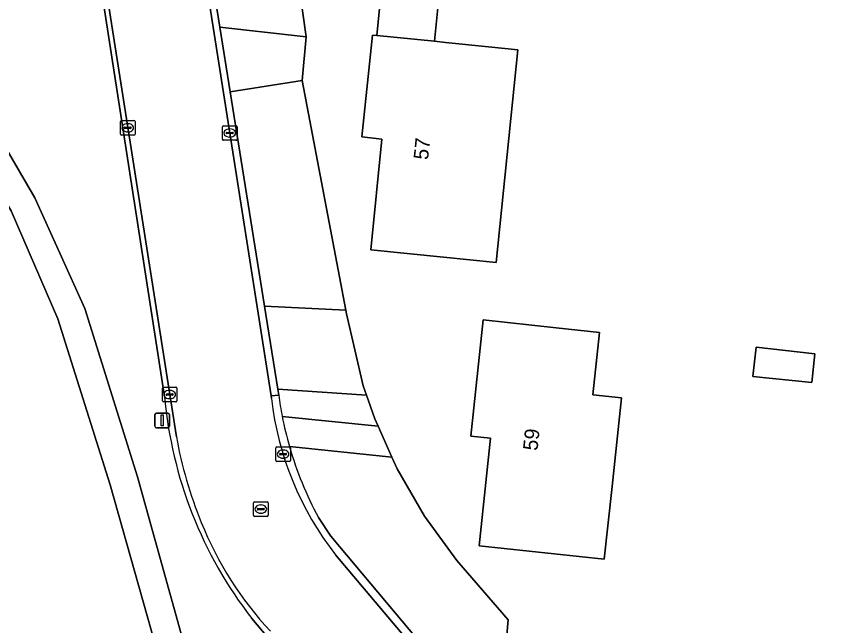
# Model space of a CAD drawing. Extents: x 162156 to 163172, y 378995 to 380779.
# Drawn here: x 162628.1 to 162684.1, y 380259.3 to 380301 of the extents above; entities that cross this region are included whole.
import ezdxf

# ---------------------------------------------------------------- set-up
doc = ezdxf.new("R2010")
doc.units = 0
for name, color, linetype in [('IMGEO_Erf', 7, 'Continuous'), ('IMGEO_Groenvoorziening', 7, 'Continuous'), ('IMGEO_Kolk', 7, 'Continuous'), ('IMGEO_Lichtmast', 7, 'Continuous'), ('IMGEO_Naaldbos', 7, 'Continuous'), ('IMGEO_Pand', 7, 'Continuous'), ('IMGEO_Pand_nummerreeks', 7, 'Continuous'), ('IMGEO_Rijbaan_lokaal_gesloten', 7, 'Continuous'), ('IMGEO_Rioolput', 7, 'Continuous'), ('IMGEO_Voetpad_halfverhard', 7, 'Continuous'), ('IMGEO_Voetpad_open', 7, 'Continuous')]:
    doc.layers.add(name, color=color, linetype=linetype)

msp = doc.modelspace()

# ---------------------------------------------------------------- linework, layer by layer
at = {"layer": 'IMGEO_Erf'}
for points in [[(162641.57, 380341.12), (162644.707, 380322.347), (162645.784, 380314.752), (162646.759, 380307.877), (162646.972, 380306.371), (162647.938, 380299.554), (162647.653, 380296.583), (162650.637, 380280.873), (162650.681, 380280.639), (162651.833, 380275.721), (162652.053, 380275.087), (162652.616, 380273.466), (162652.846, 380272.951), (162653.786, 380270.846), (162654.143, 380270.048), (162656.019, 380266.808), (162658.223, 380263.782), (162661.744, 380259.725), (162661.393, 380255.882)], [(162657.097, 380303.149), (162656.701, 380299.25), (162657.467, 380299.172), (162660.397, 380298.875), (162662.397, 380298.672), (162662.034, 380295.085), (162660.926, 380284.14), (162657.321, 380284.505), (162652.346, 380285.009), (162653.112, 380292.574), (162651.739, 380292.713), (162652.457, 380299.68), (162652.757, 380299.65), (162653.155, 380303.576)]]:
    msp.add_lwpolyline(points, dxfattribs=at)
for points in [[(162669.484, 380274.889), (162668.837, 380268.837), (162668.306, 380263.865), (162659.749, 380264.78), (162660.536, 380272.14), (162659.182, 380272.285), (162660.031, 380280.218), (162665.025, 380279.684), (162667.976, 380279.369), (162667.519, 380275.099)], [(162682.698, 380277.894), (162682.485, 380275.941), (162678.467, 380276.358), (162678.687, 380278.346)]]:
    msp.add_lwpolyline(points, close=True, dxfattribs=at)
at = {"layer": 'IMGEO_Groenvoorziening'}
for points in [[(162646.972, 380306.371), (162640.948, 380307.056), (162642.043, 380300.207), (162647.938, 380299.554)], [(162647.653, 380296.583), (162642.746, 380295.806), (162645.086, 380281.164), (162650.637, 380280.873)]]:
    msp.add_lwpolyline(points, close=True, dxfattribs=at)
for points in [[(162652.053, 380275.087), (162645.992, 380275.495), (162646.058, 380275.079)], [(162646.297, 380273.626), (162652.846, 380272.951), (162652.616, 380273.466), (162652.053, 380275.087)], [(162661.744, 380259.725), (162658.223, 380263.782), (162656.019, 380266.808), (162654.143, 380270.048), (162653.786, 380270.846), (162646.794, 380271.569)], [(162648.772, 380266.723), (162649.627, 380265.441), (162662.58, 380250), (162672.17, 380238.569), (162674.715, 380240.778), (162661.393, 380255.882), (162661.744, 380259.725)]]:
    msp.add_lwpolyline(points, dxfattribs=at)
for centre, radius, start, end in [((162671.393, 380278.5), 25.565, 187.6905, 190.9911), ((162670.213, 380278.301), 24.368, 196.0385, 208.3692)]:
    msp.add_arc(centre, radius, start, end, dxfattribs=at)
at = {"layer": 'IMGEO_Kolk'}
for p, q in [((162635.315, 380293.843), (162636.167, 380293.843)), ((162635.24, 380292.917), (162635.24, 380293.769)), ((162635.499, 380293.337), (162635.499, 380293.349)), ((162635.937, 380293.3), (162635.539, 380293.3)), ((162635.542, 380293.386), (162635.94, 380293.386)), ((162635.728, 380293.623), (162635.753, 380293.623)), ((162635.983, 380293.349), (162635.983, 380293.337)), ((162636.241, 380293.769), (162636.241, 380292.917)), ((162642.21, 380292.56), (162642.21, 380293.412)), ((162642.285, 380293.486), (162643.137, 380293.486)), ((162643.211, 380293.412), (162643.211, 380292.56)), ((162636.167, 380292.843), (162635.315, 380292.843)), ((162635.751, 380293.063), (162635.726, 380293.063)), ((162642.469, 380292.98), (162642.469, 380292.992)), ((162642.907, 380292.943), (162642.509, 380292.943)), ((162642.512, 380293.029), (162642.91, 380293.029)), ((162642.698, 380293.266), (162642.723, 380293.266)), ((162642.953, 380292.992), (162642.953, 380292.98)), ((162643.137, 380292.486), (162642.285, 380292.486)), ((162642.721, 380292.706), (162642.696, 380292.706)), ((162638.105, 380274.694), (162638.105, 380275.546)), ((162638.18, 380275.62), (162639.032, 380275.62)), ((162638.593, 380275.4), (162638.618, 380275.4)), ((162639.106, 380275.546), (162639.106, 380274.694)), ((162638.364, 380275.114), (162638.364, 380275.126)), ((162638.802, 380275.077), (162638.404, 380275.077)), ((162638.407, 380275.163), (162638.805, 380275.163)), ((162638.616, 380274.84), (162638.591, 380274.84)), ((162638.848, 380275.126), (162638.848, 380275.114)), ((162639.032, 380274.62), (162638.18, 380274.62)), ((162645.857, 380270.626), (162645.857, 380271.478)), ((162645.932, 380271.552), (162646.784, 380271.552)), ((162646.858, 380271.478), (162646.858, 380270.626)), ((162646.116, 380271.046), (162646.116, 380271.058)), ((162646.554, 380271.009), (162646.156, 380271.009)), ((162646.159, 380271.095), (162646.557, 380271.095)), ((162646.345, 380271.332), (162646.37, 380271.332)), ((162646.6, 380271.058), (162646.6, 380271.046)), ((162646.784, 380270.552), (162645.932, 380270.552)), ((162646.368, 380270.772), (162646.343, 380270.772))]:
    msp.add_line(p, q, dxfattribs=at)
for points in [[(162635.315, 380293.843), (162636.167, 380293.843)], [(162635.24, 380292.917), (162635.24, 380293.769)], [(162636.241, 380293.769), (162636.241, 380292.917)], [(162642.21, 380292.56), (162642.21, 380293.412)], [(162642.285, 380293.486), (162643.137, 380293.486)], [(162643.211, 380293.412), (162643.211, 380292.56)], [(162636.167, 380292.843), (162635.315, 380292.843)], [(162643.137, 380292.486), (162642.285, 380292.486)], [(162638.105, 380274.694), (162638.105, 380275.546)], [(162638.18, 380275.62), (162639.032, 380275.62)], [(162639.106, 380275.546), (162639.106, 380274.694)], [(162639.032, 380274.62), (162638.18, 380274.62)], [(162645.857, 380270.626), (162645.857, 380271.478)], [(162645.932, 380271.552), (162646.784, 380271.552)], [(162646.858, 380271.478), (162646.858, 380270.626)], [(162646.784, 380270.552), (162645.932, 380270.552)]]:
    msp.add_lwpolyline(points, dxfattribs=at)
for centre, radius, start, end in [((162635.317, 380293.767), 0.0765, 91.552, 178.448), ((162635.317, 380293.767), 0.0765, 91.552, 178.448), ((162636.165, 380293.767), 0.0765, 1.552, 88.448), ((162636.165, 380293.767), 0.0765, 1.552, 88.448), ((162635.539, 380293.346), 0.0403, 85.8775, 175.7526), ((162635.536, 380293.336), 0.0366, 178.938, 274.7102), ((162635.94, 380293.343), 0.043, 264.8664, 352.4533), ((162635.944, 380293.348), 0.0386, 1.7309, 96.639), ((162642.287, 380293.41), 0.0765, 91.552, 178.448), ((162642.287, 380293.41), 0.0765, 91.552, 178.448), ((162643.135, 380293.41), 0.0765, 1.552, 88.448), ((162643.135, 380293.41), 0.0765, 1.552, 88.448), ((162635.317, 380292.919), 0.0765, 181.552, 268.448), ((162635.317, 380292.919), 0.0765, 181.552, 268.448), ((162636.165, 380292.919), 0.0765, 271.552, 358.448), ((162636.165, 380292.919), 0.0765, 271.552, 358.448), ((162642.509, 380292.989), 0.0403, 85.8775, 175.7526), ((162642.506, 380292.979), 0.0366, 178.938, 274.7102), ((162642.91, 380292.986), 0.043, 264.8664, 352.4533), ((162642.914, 380292.991), 0.0386, 1.7309, 96.639), ((162642.287, 380292.562), 0.0765, 181.552, 268.448), ((162642.287, 380292.562), 0.0765, 181.552, 268.448), ((162643.135, 380292.562), 0.0765, 271.552, 358.448), ((162643.135, 380292.562), 0.0765, 271.552, 358.448), ((162638.182, 380275.544), 0.0765, 91.552, 178.448), ((162638.182, 380275.544), 0.0765, 91.552, 178.448), ((162639.03, 380275.544), 0.0765, 1.552, 88.448), ((162639.03, 380275.544), 0.0765, 1.552, 88.448), ((162638.404, 380275.123), 0.0403, 85.8775, 175.7526), ((162638.401, 380275.113), 0.0366, 178.938, 274.7102), ((162638.805, 380275.12), 0.043, 264.8664, 352.4533), ((162638.809, 380275.125), 0.0386, 1.7309, 96.639), ((162638.182, 380274.696), 0.0765, 181.552, 268.448), ((162638.182, 380274.696), 0.0765, 181.552, 268.448), ((162639.03, 380274.696), 0.0765, 271.552, 358.448), ((162639.03, 380274.696), 0.0765, 271.552, 358.448), ((162645.934, 380271.476), 0.0765, 91.552, 178.448), ((162645.934, 380271.476), 0.0765, 91.552, 178.448), ((162646.782, 380271.476), 0.0765, 1.552, 88.448), ((162646.782, 380271.476), 0.0765, 1.552, 88.448), ((162646.156, 380271.055), 0.0403, 85.8775, 175.7526), ((162646.153, 380271.045), 0.0366, 178.938, 274.7102), ((162646.557, 380271.052), 0.043, 264.8664, 352.4533), ((162646.561, 380271.057), 0.0386, 1.7309, 96.639), ((162645.934, 380270.628), 0.0765, 181.552, 268.448), ((162645.934, 380270.628), 0.0765, 181.552, 268.448), ((162646.782, 380270.628), 0.0765, 271.552, 358.448), ((162646.782, 380270.628), 0.0765, 271.552, 358.448)]:
    msp.add_arc(centre, radius, start, end, dxfattribs=at)
for centre, major_axis, ratio, start_param, end_param in [((162635.727, 380293.343), (-0.387, 0.002), 0.722429, 4.712389, 7.853982), ((162635.752, 380293.343), (-0.39, 0.002), 0.717154, 1.570796, 4.712389), ((162642.697, 380292.986), (-0.387, 0.002), 0.722429, 4.712389, 7.853982), ((162642.722, 380292.986), (-0.39, 0.002), 0.717154, 1.570796, 4.712389), ((162638.592, 380275.12), (-0.387, 0.002), 0.722429, 4.712389, 7.853982), ((162638.617, 380275.12), (-0.39, 0.002), 0.717154, 1.570796, 4.712389), ((162646.344, 380271.052), (-0.387, 0.002), 0.722429, 4.712389, 7.853982), ((162646.369, 380271.052), (-0.39, 0.002), 0.717154, 1.570796, 4.712389)]:
    msp.add_ellipse(centre, major_axis=major_axis, ratio=ratio, start_param=start_param, end_param=end_param, dxfattribs=at)
at = {"layer": 'IMGEO_Lichtmast'}
for p, q in [((162637.598, 380272.95), (162637.598, 380273.75)), ((162637.598, 380273.75), (162637.598, 380272.95)), ((162637.698, 380273.85), (162638.488, 380273.85)), ((162638.488, 380273.85), (162637.698, 380273.85)), ((162638.588, 380273.75), (162638.588, 380272.95)), ((162638.588, 380272.95), (162638.588, 380273.75)), ((162638.488, 380272.85), (162637.698, 380272.85)), ((162637.698, 380272.85), (162638.488, 380272.85))]:
    msp.add_line(p, q, dxfattribs=at)
msp.add_lwpolyline([(162638.018, 380273.725), (162638.168, 380273.725), (162638.168, 380272.975), (162638.018, 380272.975), (162638.018, 380273.725)], dxfattribs=at)
for centre, start, end in [((162637.698, 380273.75), 90, 180), ((162637.698, 380273.75), 90, 180), ((162638.488, 380273.75), 0, 90), ((162638.488, 380273.75), 360, 90), ((162637.698, 380272.95), 180, 270), ((162637.698, 380272.95), 180, 270), ((162638.488, 380272.95), 270, 0), ((162638.488, 380272.95), 270, 0)]:
    msp.add_arc(centre, 0.1, start, end, dxfattribs=at)
at = {"layer": 'IMGEO_Naaldbos'}
for points in [[(162638.257, 380274.994), (162632.237, 380313.739), (162617.926, 380312.706)], [(162623.003, 380299.491), (162629.391, 380288.558), (162632.815, 380280.995), (162636.396, 380269.509), (162641.035, 380252.871), (162649.683, 380253.342), (162644.217, 380259.827)], [(162593.099, 380169.694), (162600.363, 380169.808), (162606.842, 380170.376), (162609.282, 380170.72), (162616.087, 380172.172), (162619.638, 380173.162), (162622.542, 380174.087), (162626.235, 380175.389), (162630.152, 380176.949), (162633.119, 380178.279), (162636.443, 380179.901), (162641.115, 380182.49), (162644.172, 380184.351), (162649.967, 380188.317), (162649.788, 380191.643), (162647.96, 380209.653), (162644.236, 380231.272), (162639.9, 380250), (162634.541, 380268.954), (162630.973, 380280.301), (162627.777, 380287.672), (162623.843, 380294.36)]]:
    msp.add_lwpolyline(points, dxfattribs=at)
msp.add_arc((162667.02, 380277.542), 28.876, 185.0626, 217.8429, dxfattribs=at)
at = {"layer": 'IMGEO_Pand'}
for points in [[(162657.097, 380303.149), (162654.253, 380303.457), (162653.155, 380303.576), (162652.757, 380299.65), (162656.701, 380299.25)], [(162662.034, 380295.085), (162662.397, 380298.672), (162660.397, 380298.875), (162657.467, 380299.172), (162656.701, 380299.25), (162652.757, 380299.65), (162652.457, 380299.68), (162651.739, 380292.713), (162653.112, 380292.574), (162652.346, 380285.009), (162657.321, 380284.505), (162660.926, 380284.14)], [(162668.837, 380268.837), (162669.484, 380274.889), (162667.519, 380275.099), (162667.976, 380279.369), (162665.025, 380279.684), (162660.031, 380280.218), (162659.182, 380272.285), (162660.536, 380272.14), (162659.749, 380264.78), (162668.306, 380263.865)], [(162678.467, 380276.358), (162682.485, 380275.941), (162682.698, 380277.894), (162678.687, 380278.346)]]:
    msp.add_lwpolyline(points, close=True, dxfattribs=at)
at = {"layer": 'IMGEO_Rijbaan_lokaal_gesloten'}
for points in [[(162619.409, 380362.676), (162619.115, 380362.472), (162622.798, 380356.374), (162624.3, 380353.107), (162625.663, 380349.6), (162627.136, 380344.494), (162628.212, 380339.639), (162632.237, 380313.739), (162638.257, 380274.994)], [(162645.086, 380281.164), (162642.746, 380295.806), (162642.043, 380300.207), (162640.948, 380307.056), (162640.689, 380308.679), (162639.868, 380313.815), (162638.665, 380321.343), (162635.453, 380341.441), (162635.11, 380343.59), (162634.429, 380346.968)], [(162645.562, 380274.849), (162645.535, 380275.023), (162634.809, 380343.221)], [(162634.809, 380343.221), (162645.535, 380275.023), (162646.058, 380275.079), (162645.992, 380275.495), (162645.086, 380281.164)], [(162628.472, 380339.591), (162639.061, 380272.234)], [(162639.061, 380272.234), (162628.472, 380339.591)], [(162646.058, 380275.079), (162645.535, 380275.023), (162645.562, 380274.849)], [(162649.627, 380265.441), (162648.772, 380266.723)], [(162684.302, 380224.106), (162678.709, 380230.763), (162677.38, 380232.35), (162676.273, 380233.672), (162672.609, 380238.045), (162672.17, 380238.569), (162662.58, 380250), (162649.627, 380265.441)], [(162684.006, 380223.837), (162661.907, 380250), (162649.938, 380264.169)], [(162649.938, 380264.169), (162661.907, 380250), (162684.006, 380223.837)], [(162644.217, 380259.827), (162649.683, 380253.342), (162652.499, 380250), (162678.976, 380218.586)]]:
    msp.add_lwpolyline(points, dxfattribs=at)
for centre, radius, start, end in [((162667.02, 380277.542), 28.876, 185.0626, 217.8429), ((162666.805, 380277.317), 21.386, 186.626, 217.9355), ((162666.805, 380277.317), 21.386, 186.626, 217.9355), ((162671.393, 380278.5), 25.565, 187.6905, 190.9911), ((162670.026, 380278.271), 24.179, 191.0751, 196.0912), ((162667.996, 380277.516), 29.413, 190.3459, 202.225), ((162667.996, 380277.516), 29.413, 190.3459, 202.225), ((162670.213, 380278.301), 24.368, 196.0385, 208.3692), ((162662.68, 380275.089), 23.575, 201.6508, 223.2059), ((162662.68, 380275.089), 23.575, 201.6508, 223.2059)]:
    msp.add_arc(centre, radius, start, end, dxfattribs=at)
at = {"layer": 'IMGEO_Rioolput'}
for p, q in [((162644.335, 380266.87), (162644.335, 380267.722)), ((162644.41, 380267.796), (162645.262, 380267.796)), ((162644.823, 380267.576), (162644.848, 380267.576)), ((162645.336, 380267.722), (162645.336, 380266.87)), ((162644.594, 380267.29), (162644.594, 380267.302)), ((162645.032, 380267.253), (162644.634, 380267.253)), ((162644.637, 380267.339), (162645.035, 380267.339)), ((162644.846, 380267.016), (162644.821, 380267.016)), ((162645.078, 380267.302), (162645.078, 380267.29)), ((162645.262, 380266.796), (162644.41, 380266.796))]:
    msp.add_line(p, q, dxfattribs=at)
for points in [[(162644.335, 380266.87), (162644.335, 380267.722)], [(162644.41, 380267.796), (162645.262, 380267.796)], [(162645.336, 380267.722), (162645.336, 380266.87)], [(162645.262, 380266.796), (162644.41, 380266.796)]]:
    msp.add_lwpolyline(points, dxfattribs=at)
for centre, radius, start, end in [((162644.412, 380267.72), 0.0765, 91.552, 178.448), ((162644.412, 380267.72), 0.0765, 91.552, 178.448), ((162645.26, 380267.72), 0.0765, 1.552, 88.448), ((162645.26, 380267.72), 0.0765, 1.552, 88.448), ((162644.634, 380267.299), 0.0403, 85.8775, 175.7526), ((162644.631, 380267.289), 0.0366, 178.938, 274.7102), ((162645.035, 380267.296), 0.043, 264.8664, 352.4533), ((162645.039, 380267.301), 0.0386, 1.7309, 96.639), ((162644.412, 380266.872), 0.0765, 181.552, 268.448), ((162644.412, 380266.872), 0.0765, 181.552, 268.448), ((162645.26, 380266.872), 0.0765, 271.552, 358.448), ((162645.26, 380266.872), 0.0765, 271.552, 358.448)]:
    msp.add_arc(centre, radius, start, end, dxfattribs=at)
for centre, major_axis, ratio, start_param, end_param in [((162644.822, 380267.296), (-0.387, 0.002), 0.722429, 4.712389, 7.853982), ((162644.847, 380267.296), (-0.39, 0.002), 0.717154, 1.570796, 4.712389)]:
    msp.add_ellipse(centre, major_axis=major_axis, ratio=ratio, start_param=start_param, end_param=end_param, dxfattribs=at)
at = {"layer": 'IMGEO_Voetpad_halfverhard'}
msp.add_lwpolyline([(162623.843, 380294.36), (162627.777, 380287.672), (162630.973, 380280.301), (162634.541, 380268.954), (162639.9, 380250), (162644.236, 380231.272), (162647.96, 380209.653), (162649.788, 380191.643), (162649.967, 380188.317), (162650.061, 380186.558), (162652.951, 380188.748), (162653.805, 380189.445), (162651.648, 380191.988), (162649.738, 380210.474), (162645.963, 380231.675), (162641.836, 380250), (162641.035, 380252.871), (162636.396, 380269.509), (162632.815, 380280.995), (162629.391, 380288.558), (162623.003, 380299.491)], dxfattribs=at)
at = {"layer": 'IMGEO_Voetpad_open'}
for points in [[(162647.653, 380296.583), (162647.938, 380299.554), (162642.043, 380300.207), (162642.746, 380295.806)], [(162650.681, 380280.639), (162650.637, 380280.873), (162645.086, 380281.164), (162645.992, 380275.495), (162652.053, 380275.087), (162651.833, 380275.721)]]:
    msp.add_lwpolyline(points, close=True, dxfattribs=at)
for points in [[(162652.846, 380272.951), (162646.297, 380273.626)], [(162646.794, 380271.569), (162653.786, 380270.846), (162652.846, 380272.951)]]:
    msp.add_lwpolyline(points, dxfattribs=at)
msp.add_arc((162670.026, 380278.271), 24.179, 191.0751, 196.0912, dxfattribs=at)

# ---------------------------------------------------------------- texts
at = {"layer": 'IMGEO_Pand_nummerreeks'}
for s, rotation, p in [('57', 84.2191, (162656.262, 380291.123)), ('59', 83.8966, (162663.74, 380271.256))]:
    msp.add_text(s, height=1, rotation=rotation, dxfattribs=at).set_placement(p)

doc.saveas('drawing.dxf')
